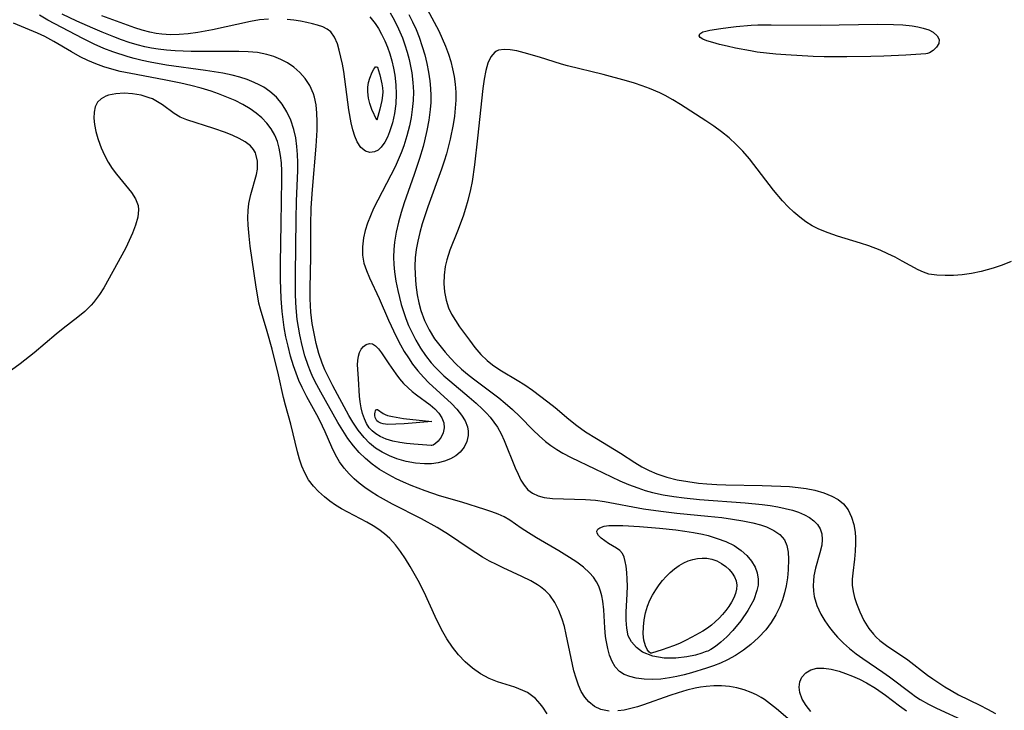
# Model space of a CAD drawing. Header units: inches. Extents: x 1073367 to 1082519, y 1569854 to 1574957.
# Tile 377 of 565: x 1080813 to 1080993, y 1571981 to 1572107. Entities that reach past the tile are written whole.
import ezdxf

# ---------------------------------------------------------------- set-up
doc = ezdxf.new("R2010")
doc.units = ezdxf.units.IN
doc.header["$MEASUREMENT"] = 0
doc.layers.add('CGG_CurvaNivelLidar_v1', color=7, linetype='Continuous', lineweight=30, true_color=0x008008)

msp = doc.modelspace()

# ---------------------------------------------------------------- linework, layer by layer
at = {"layer": 'CGG_CurvaNivelLidar_v1'}
for points in [[(1080887.6842, 1572108.6435, 74.5), (1080889.7743, 1572104.7204, 74.5), (1080890.4223, 1572103.3363, 74.5), (1080891.0104, 1572101.9083, 74.5), (1080891.5371, 1572100.4533, 74.5), (1080891.9573, 1572099.1227, 74.5), (1080892.3119, 1572097.7744, 74.5), (1080892.5915, 1572096.3729, 74.5), (1080892.7824, 1572094.9554, 74.5), (1080892.8804, 1572093.5263, 74.5), (1080892.8815, 1572092.0733, 74.5), (1080892.796, 1572090.6153, 74.5), (1080892.6368, 1572089.1552, 74.5), (1080892.3995, 1572087.6098, 74.5), (1080891.8596, 1572084.9489, 74.5), (1080891.1717, 1572082.2931, 74.5), (1080890.7712, 1572080.9702, 74.5), (1080890.2644, 1572079.4579, 74.5), (1080887.773, 1572072.631, 74.5), (1080886.7585, 1572069.5061, 74.5), (1080886.3216, 1572067.9358, 74.5), (1080885.9533, 1572066.3592, 74.5), (1080885.6848, 1572064.8546, 74.5), (1080885.5116, 1572063.3455, 74.5), (1080885.4436, 1572061.8125, 74.5), (1080885.4663, 1572060.2799, 74.5), (1080885.5934, 1572058.4218, 74.5), (1080885.839, 1572056.5814, 74.5), (1080886.137, 1572055.1269, 74.5), (1080886.5328, 1572053.7006, 74.5), (1080887.1956, 1572051.9202, 74.5), (1080888.0299, 1572050.2101, 74.5), (1080889.0231, 1572048.5855, 74.5), (1080889.952, 1572047.3192, 74.5), (1080890.9554, 1572046.1019, 74.5), (1080891.9106, 1572045.0311, 74.5), (1080892.9151, 1572044, 74.5), (1080893.9437, 1572043.0478, 74.5), (1080895.0156, 1572042.1347, 74.5), (1080896.1177, 1572041.2498, 74.5), (1080900.6916, 1572037.7834, 74.5), (1080901.8674, 1572036.8386, 74.5), (1080903.2203, 1572035.65, 74.5), (1080904.5179, 1572034.4132, 74.5), (1080906.9867, 1572031.895, 74.5), (1080908.0647, 1572030.8513, 74.5), (1080909.1956, 1572029.8672, 74.5), (1080910.2179, 1572029.0859, 74.5), (1080911.2857, 1572028.3637, 74.5), (1080912.3941, 1572027.6997, 74.5), (1080913.8977, 1572026.911, 74.5), (1080918.2082, 1572024.8856, 74.5), (1080922.748, 1572022.6998, 74.5), (1080924.363, 1572021.9993, 74.5), (1080926.0105, 1572021.3704, 74.5), (1080927.3585, 1572020.9332, 74.5), (1080928.7296, 1572020.5577, 74.5), (1080930.6403, 1572020.1383, 74.5), (1080932.5803, 1572019.8054, 74.5), (1080934.4682, 1572019.5464, 74.5), (1080937.2722, 1572019.2508, 74.5), (1080945.5642, 1572018.6403, 74.5), (1080948.7007, 1572018.3376, 74.5), (1080950.1403, 1572018.1486, 74.5), (1080951.5451, 1572017.9192, 74.5), (1080952.9036, 1572017.6406, 74.5), (1080954.198, 1572017.304, 74.5), (1080955.3252, 1572016.9364, 74.5), (1080956.3697, 1572016.5035, 74.5), (1080957.3104, 1572015.9904, 74.5), (1080958.099, 1572015.4026, 74.5), (1080958.7425, 1572014.7196, 74.5), (1080959.2318, 1572013.9072, 74.5), (1080959.5258, 1572013.0087, 74.5), (1080959.6203, 1572011.9995, 74.5), (1080959.5307, 1572010.9424, 74.5), (1080959.2152, 1572009.5395, 74.5), (1080958.4089, 1572006.7463, 74.5), (1080958.1156, 1572005.363, 74.5), (1080958.008, 1572004.472, 74.5), (1080957.9712, 1572003.5729, 74.5), (1080958.0204, 1572002.5705, 74.5), (1080958.1716, 1572001.5758, 74.5), (1080958.6607, 1571999.9415, 74.5), (1080959.398, 1571998.361, 74.5), (1080960.128, 1571997.1447, 74.5), (1080960.9551, 1571995.9633, 74.5), (1080961.6668, 1571995.0508, 74.5), (1080962.431, 1571994.1688, 74.5), (1080963.4852, 1571993.1035, 74.5), (1080964.6181, 1571992.0991, 74.5), (1080965.8148, 1571991.1512, 74.5), (1080967.0003, 1571990.2961, 74.5), (1080970.6694, 1571987.7934, 74.5), (1080971.8788, 1571986.9317, 74.5), (1080975.8206, 1571983.9543, 74.5), (1080976.6272, 1571983.3843, 74.5), (1080977.4515, 1571982.8415, 74.5), (1080978.9686, 1571981.9594, 74.5), (1080980.4449, 1571981.2099, 74.5), (1080985.6995, 1571978.8298, 74.5)], [(1080884.3495, 1572107.7001, 74), (1080885.0201, 1572106.3373, 74), (1080885.6364, 1572104.9449, 74), (1080886.1944, 1572103.5264, 74), (1080886.7639, 1572101.8506, 74), (1080887.2144, 1572100.3061, 74), (1080887.6017, 1572098.7487, 74), (1080887.9217, 1572097.1828, 74), (1080888.1654, 1572095.612, 74), (1080888.304, 1572094.2103, 74), (1080888.3458, 1572092.8932, 74), (1080888.3054, 1572091.6168, 74), (1080888.2002, 1572090.3381, 74), (1080887.9513, 1572088.4444, 74), (1080887.6086, 1572086.5524, 74), (1080887.1822, 1572084.6671, 74), (1080886.9165, 1572083.6468, 74), (1080886.2742, 1572081.4606, 74), (1080885.3034, 1572078.5097, 74), (1080883.4559, 1572073.3315, 74), (1080882.905, 1572071.5883, 74), (1080882.4291, 1572069.8318, 74), (1080882.0344, 1572068.0242, 74), (1080881.7432, 1572066.2094, 74), (1080881.6006, 1572064.8201, 74), (1080881.5432, 1572063.4308, 74), (1080881.5803, 1572062.0954, 74), (1080881.7003, 1572060.763, 74), (1080881.9585, 1572059.0485, 74), (1080882.3044, 1572057.3416, 74), (1080882.6059, 1572056.073, 74), (1080882.9453, 1572054.8125, 74), (1080883.3283, 1572053.5642, 74), (1080883.7833, 1572052.2722, 74), (1080884.2928, 1572051.0019, 74), (1080884.857, 1572049.7569, 74), (1080885.6158, 1572048.2889, 74), (1080886.4545, 1572046.8703, 74), (1080887.3736, 1572045.509, 74), (1080888.3959, 1572044.1983, 74), (1080889.1267, 1572043.3805, 74), (1080889.9082, 1572042.5888, 74), (1080890.7223, 1572041.8254, 74), (1080891.8043, 1572040.8739, 74), (1080895.3116, 1572037.9449, 74), (1080896.5695, 1572036.8492, 74), (1080897.7728, 1572035.7238, 74), (1080898.4625, 1572035.0226, 74), (1080899.114, 1572034.2971, 74), (1080899.8326, 1572033.3868, 74), (1080900.4772, 1572032.4317, 74), (1080901.1375, 1572031.2578, 74), (1080901.7124, 1572030.0445, 74), (1080903.7236, 1572025.0365, 74), (1080904.2304, 1572023.8896, 74), (1080904.7517, 1572022.8247, 74), (1080905.3307, 1572021.8667, 74), (1080906.0188, 1572021.0532, 74), (1080906.8759, 1572020.4046, 74), (1080907.8679, 1572019.9343, 74), (1080908.9628, 1572019.6316, 74), (1080910.509, 1572019.456, 74), (1080916.4812, 1572019.265, 74), (1080918.319, 1572019.126, 74), (1080919.9739, 1572018.9029, 74), (1080927.0695, 1572017.5907, 74), (1080930.2138, 1572017.1152, 74), (1080933.133, 1572016.7831, 74), (1080938.8097, 1572016.2434, 74), (1080941.3109, 1572015.9708, 74), (1080943.2616, 1572015.7075, 74), (1080945.1597, 1572015.3913, 74), (1080946.98, 1572015.0096, 74), (1080948.3728, 1572014.6377, 74), (1080949.479, 1572014.26, 74), (1080950.8065, 1572013.6452, 74), (1080951.9174, 1572012.881, 74), (1080952.7417, 1572011.9366, 74), (1080953.198, 1572010.8894, 74), (1080953.4269, 1572009.6949, 74), (1080953.5038, 1572008.3851, 74), (1080953.4415, 1572006.4362, 74), (1080953.2874, 1572004.9996, 74), (1080953.0468, 1572003.5365, 74), (1080952.7597, 1572002.2441, 74), (1080952.3893, 1572000.963, 74), (1080951.9173, 1571999.7085, 74), (1080951.1948, 1571998.2517, 74), (1080950.3234, 1571996.8584, 74), (1080949.3251, 1571995.5341, 74), (1080948.0413, 1571994.1144, 74), (1080946.6453, 1571992.8412, 74), (1080945.288, 1571991.7977, 74), (1080943.8516, 1571990.8571, 74), (1080942.3435, 1571990.0305, 74), (1080941.1022, 1571989.4638, 74), (1080939.8291, 1571988.9611, 74), (1080938.5347, 1571988.5059, 74), (1080935.8196, 1571987.6744, 74), (1080934.4592, 1571987.317, 74), (1080933.127, 1571987.0101, 74), (1080931.8072, 1571986.7571, 74), (1080930.2433, 1571986.5416, 74), (1080928.7213, 1571986.4507, 74), (1080927.1842, 1571986.5145, 74), (1080925.7364, 1571986.716, 74), (1080924.5917, 1571986.9842, 74), (1080923.561, 1571987.3746, 74), (1080922.6761, 1571987.9376, 74), (1080921.9391, 1571988.7433, 74), (1080921.3594, 1571989.7401, 74), (1080920.9045, 1571990.8804, 74), (1080920.5481, 1571992.1245, 74), (1080920.2482, 1571993.6192, 74), (1080920.1583, 1571994.2856, 74), (1080920.0184, 1571995.8974, 74), (1080919.8317, 1571999.1656, 74), (1080919.6632, 1572000.7602, 74), (1080919.4997, 1572001.6895, 74), (1080919.2677, 1572002.587, 74), (1080918.9425, 1572003.4612, 74), (1080918.5206, 1572004.2853, 74), (1080917.9432, 1572005.1249, 74), (1080917.262, 1572005.901, 74), (1080916.1586, 1572006.9057, 74), (1080914.9311, 1572007.833, 74), (1080913.6199, 1572008.7122, 74), (1080911.6455, 1572009.9348, 74), (1080907.6046, 1572012.2919, 74), (1080906.1549, 1572013.1691, 74), (1080904.7802, 1572014.068, 74), (1080902.7548, 1572015.4784, 74), (1080901.7161, 1572016.0962, 74), (1080900.5994, 1572016.6101, 74), (1080899.4168, 1572017.0484, 74), (1080898.1848, 1572017.457, 74), (1080893.978, 1572018.787, 74), (1080889.9236, 1572019.9605, 74), (1080887.3247, 1572020.8234, 74), (1080884.7335, 1572021.8279, 74), (1080883.358, 1572022.4235, 74), (1080882.0074, 1572023.0597, 74), (1080880.6898, 1572023.7425, 74), (1080878.9687, 1572024.7661, 74), (1080877.6624, 1572025.6981, 74), (1080876.4342, 1572026.7248, 74), (1080875.2882, 1572027.839, 74), (1080874.2336, 1572029.0388, 74), (1080873.2186, 1572030.4067, 74), (1080872.2891, 1572031.8453, 74), (1080871.4166, 1572033.3296, 74), (1080868.298, 1572038.8214, 74), (1080867.5553, 1572040.1755, 74), (1080866.8667, 1572041.5563, 74), (1080866.4067, 1572042.6066, 74), (1080865.9911, 1572043.678, 74), (1080865.3962, 1572045.4796, 74), (1080864.8974, 1572047.3191, 74), (1080864.4649, 1572049.2815, 74), (1080864.2137, 1572050.6791, 74), (1080864.0086, 1572052.0867, 74), (1080863.8543, 1572053.5032, 74), (1080863.7443, 1572055.1146, 74), (1080863.6891, 1572056.7342, 74), (1080863.6864, 1572060.2809, 74), (1080863.7982, 1572070.3663, 74), (1080863.8767, 1572073.6387, 74), (1080864.0937, 1572079.2328, 74), (1080864.1063, 1572080.7075, 74), (1080864.0681, 1572082.1672, 74), (1080863.9587, 1572083.6067, 74), (1080863.7316, 1572085.1712, 74), (1080863.3881, 1572086.6923, 74), (1080862.8218, 1572088.4174, 74), (1080862.1163, 1572089.9348, 74), (1080861.2425, 1572091.3386, 74), (1080860.2018, 1572092.6036, 74), (1080859.0293, 1572093.6658, 74), (1080857.9394, 1572094.4105, 74), (1080857.0765, 1572094.8835, 74), (1080856.1722, 1572095.3038, 74), (1080854.8744, 1572095.814, 74), (1080853.5256, 1572096.2536, 74), (1080852.1354, 1572096.6253, 74), (1080850.4238, 1572096.9872, 74), (1080847.3162, 1572097.487, 74), (1080840.1713, 1572098.4753, 74), (1080837.215, 1572098.9839, 74), (1080835.759, 1572099.2941, 74), (1080834.3181, 1572099.6494, 74), (1080833.1963, 1572099.9638, 74), (1080830.4068, 1572100.8738, 74), (1080828.7581, 1572101.5032, 74), (1080827.0101, 1572102.2689, 74), (1080824.9524, 1572103.3044, 74), (1080818.5701, 1572106.6738, 74), (1080817.0483, 1572107.5448, 74)], [(1080880.9238, 1572107.9658, 73.5), (1080881.6589, 1572106.6913, 73.5), (1080882.4561, 1572105.098, 73.5), (1080883.1524, 1572103.4507, 73.5), (1080883.6167, 1572102.1493, 73.5), (1080884.0218, 1572100.8261, 73.5), (1080884.3711, 1572099.4865, 73.5), (1080884.64, 1572098.26, 73.5), (1080884.8597, 1572097.0258, 73.5), (1080885.0723, 1572095.3111, 73.5), (1080885.1605, 1572093.5896, 73.5), (1080885.1151, 1572091.9862, 73.5), (1080884.9618, 1572090.3837, 73.5), (1080884.7369, 1572088.8926, 73.5), (1080884.4404, 1572087.409, 73.5), (1080883.9715, 1572085.56, 73.5), (1080883.3991, 1572083.7359, 73.5), (1080882.9265, 1572082.451, 73.5), (1080882.4062, 1572081.1837, 73.5), (1080881.8429, 1572079.9351, 73.5), (1080881.0766, 1572078.3809, 73.5), (1080878.6755, 1572073.8407, 73.5), (1080877.9219, 1572072.3064, 73.5), (1080877.3379, 1572070.9725, 73.5), (1080876.8255, 1572069.6314, 73.5), (1080876.3995, 1572068.2875, 73.5), (1080876.08, 1572066.9452, 73.5), (1080875.8725, 1572065.3571, 73.5), (1080875.8976, 1572063.7905, 73.5), (1080876.1586, 1572062.3762, 73.5), (1080876.6087, 1572060.9877, 73.5), (1080877.1708, 1572059.6652, 73.5), (1080878.9114, 1572055.8878, 73.5), (1080880.6477, 1572051.9342, 73.5), (1080882.0136, 1572049.0115, 73.5), (1080882.8212, 1572047.448, 73.5), (1080883.5065, 1572046.2418, 73.5), (1080884.2393, 1572045.0672, 73.5), (1080885.024, 1572043.9317, 73.5), (1080885.9774, 1572042.7065, 73.5), (1080887.0008, 1572041.5493, 73.5), (1080887.9827, 1572040.5629, 73.5), (1080892.0819, 1572036.7689, 73.5), (1080893.0795, 1572035.7269, 73.5), (1080893.9406, 1572034.6727, 73.5), (1080894.6139, 1572033.6011, 73.5), (1080895.0368, 1572032.5076, 73.5), (1080895.1527, 1572031.7265, 73.5), (1080895.1316, 1572030.9436, 73.5), (1080894.8909, 1572029.8298, 73.5), (1080894.4147, 1572028.7877, 73.5), (1080893.7001, 1572027.8749, 73.5), (1080892.8756, 1572027.2207, 73.5), (1080891.8999, 1572026.6939, 73.5), (1080890.8109, 1572026.2786, 73.5), (1080889.6751, 1572025.9772, 73.5), (1080888.4799, 1572025.7932, 73.5), (1080887.2044, 1572025.7467, 73.5), (1080885.5231, 1572025.8844, 73.5), (1080883.8296, 1572026.2083, 73.5), (1080882.1551, 1572026.6916, 73.5), (1080880.7838, 1572027.2168, 73.5), (1080879.4732, 1572027.8695, 73.5), (1080878.2828, 1572028.6435, 73.5), (1080877.1788, 1572029.5461, 73.5), (1080876.1685, 1572030.5644, 73.5), (1080875.0883, 1572031.9187, 73.5), (1080874.1219, 1572033.3837, 73.5), (1080873.4081, 1572034.6112, 73.5), (1080870.4895, 1572039.9948, 73.5), (1080869.7422, 1572041.44, 73.5), (1080869.0514, 1572042.9103, 73.5), (1080868.5479, 1572044.1473, 73.5), (1080867.954, 1572045.8999, 73.5), (1080867.4623, 1572047.6901, 73.5), (1080867.0612, 1572049.5083, 73.5), (1080866.7469, 1572051.3472, 73.5), (1080866.502, 1572053.4394, 73.5), (1080866.4198, 1572054.6295, 73.5), (1080866.3733, 1572055.824, 73.5), (1080866.3561, 1572057.7868, 73.5), (1080866.4617, 1572063.4872, 73.5), (1080866.4944, 1572069.2612, 73.5), (1080866.5608, 1572072.4337, 73.5), (1080866.7636, 1572075.8061, 73.5), (1080867.4685, 1572083.6981, 73.5), (1080867.6141, 1572086.608, 73.5), (1080867.639, 1572088.1782, 73.5), (1080867.593, 1572089.7137, 73.5), (1080867.4439, 1572091.2023, 73.5), (1080867.1528, 1572092.6279, 73.5), (1080866.9757, 1572093.2075, 73.5), (1080866.2832, 1572094.7506, 73.5), (1080865.4697, 1572095.9888, 73.5), (1080864.4914, 1572097.1101, 73.5), (1080863.3639, 1572098.0962, 73.5), (1080862.2014, 1572098.871, 73.5), (1080861.014, 1572099.4932, 73.5), (1080859.7575, 1572100.0076, 73.5), (1080858.4421, 1572100.4063, 73.5), (1080856.7773, 1572100.7252, 73.5), (1080855.0844, 1572100.8845, 73.5), (1080853.3537, 1572100.942, 73.5), (1080844.6623, 1572100.9547, 73.5), (1080841.7378, 1572101.0352, 73.5), (1080840.2058, 1572101.1517, 73.5), (1080838.6845, 1572101.3347, 73.5), (1080837.4729, 1572101.5353, 73.5), (1080836.272, 1572101.7851, 73.5), (1080834.8297, 1572102.154, 73.5), (1080833.4033, 1572102.5838, 73.5), (1080831.991, 1572103.0629, 73.5), (1080830.5916, 1572103.5824, 73.5), (1080828.4572, 1572104.4378, 73.5), (1080826.7428, 1572105.1653, 73.5), (1080823.8398, 1572106.4799, 73.5), (1080821.1873, 1572107.7442, 73.5)], [(1080858.7718, 1572106.8593, 73), (1080857.1355, 1572106.6792, 73), (1080855.4829, 1572106.3901, 73), (1080848.5539, 1572104.865, 73), (1080845.8813, 1572104.3723, 73), (1080844.1117, 1572104.1359, 73), (1080842.5041, 1572104.0105, 73), (1080840.9054, 1572103.987, 73), (1080839.3217, 1572104.084, 73), (1080838.285, 1572104.2253, 73), (1080837.1739, 1572104.4492, 73), (1080835.7766, 1572104.8247, 73), (1080834.392, 1572105.2728, 73), (1080828.3995, 1572107.4506, 73)], [(1080877.2405, 1572107.2736, 73), (1080878.1727, 1572106.0398, 73), (1080878.7884, 1572105.1017, 73), (1080879.3526, 1572104.1174, 73), (1080879.958, 1572102.8755, 73), (1080880.4372, 1572101.6971, 73), (1080880.8518, 1572100.483, 73), (1080881.2137, 1572099.2102, 73), (1080881.514, 1572097.9164, 73), (1080881.752, 1572096.6086, 73), (1080881.964, 1572094.8702, 73), (1080882.0394, 1572093.135, 73), (1080881.9542, 1572091.3723, 73), (1080881.722, 1572089.6543, 73), (1080881.34, 1572087.9194, 73), (1080880.8348, 1572086.3091, 73), (1080880.417, 1572085.2959, 73), (1080879.9419, 1572084.3929, 73), (1080879.3172, 1572083.5236, 73), (1080878.7297, 1572082.97, 73), (1080878.0976, 1572082.6168, 73), (1080877.2485, 1572082.4999, 73), (1080876.4199, 1572082.7579, 73), (1080875.6118, 1572083.4512, 73), (1080874.9288, 1572084.4909, 73), (1080874.4771, 1572085.5166, 73), (1080874.1028, 1572086.6728, 73), (1080873.7971, 1572087.9279, 73), (1080873.3858, 1572090.2857, 73), (1080872.4689, 1572097.2636, 73), (1080872.2313, 1572098.6057, 73), (1080871.6687, 1572101.1636, 73), (1080871.328, 1572102.332, 73), (1080870.8193, 1572103.5474, 73), (1080870.1245, 1572104.5056, 73), (1080869.4439, 1572105.0199, 73), (1080868.6347, 1572105.4054, 73), (1080867.718, 1572105.7159, 73), (1080866.7548, 1572105.9823, 73), (1080865.7247, 1572106.2234, 73), (1080864.5756, 1572106.447, 73), (1080863.3808, 1572106.6337, 73), (1080862.1524, 1572106.7777, 73)], [(1080920.7989, 1571980.6998, 74.5), (1080919.3127, 1571980.9794, 74.5), (1080918.1374, 1571981.5382, 74.5), (1080917.1098, 1571982.3673, 74.5), (1080916.3696, 1571983.2533, 74.5), (1080915.7443, 1571984.2792, 74.5), (1080915.2162, 1571985.4436, 74.5), (1080914.7778, 1571986.6988, 74.5), (1080914.4065, 1571988.0204, 74.5), (1080913.8787, 1571990.339, 74.5), (1080912.9998, 1571994.6696, 74.5), (1080912.6587, 1571996.0984, 74.5), (1080912.2514, 1571997.4805, 74.5), (1080911.6439, 1571999.0535, 74.5), (1080910.908, 1572000.5061, 74.5), (1080909.9949, 1572001.8009, 74.5), (1080909.1962, 1572002.6133, 74.5), (1080908.294, 1572003.3377, 74.5), (1080907.7373, 1572003.7217, 74.5), (1080906.5459, 1572004.4341, 74.5), (1080904.9302, 1572005.2525, 74.5), (1080901.5233, 1572006.8068, 74.5), (1080900.2715, 1572007.4089, 74.5), (1080899.031, 1572008.0515, 74.5), (1080897.7637, 1572008.7673, 74.5), (1080896.518, 1572009.528, 74.5), (1080895.2941, 1572010.327, 74.5), (1080891.549, 1572012.9086, 74.5), (1080889.4787, 1572014.1959, 74.5), (1080886.638, 1572015.7433, 74.5), (1080881.3568, 1572018.4487, 74.5), (1080878.6372, 1572019.9397, 74.5), (1080877.4438, 1572020.6685, 74.5), (1080876.2994, 1572021.4469, 74.5), (1080875.2945, 1572022.2248, 74.5), (1080874.3469, 1572023.0562, 74.5), (1080873.4604, 1572023.938, 74.5), (1080872.5378, 1572024.9986, 74.5), (1080871.7191, 1572026.1288, 74.5), (1080870.9632, 1572027.4302, 74.5), (1080870.3009, 1572028.7953, 74.5), (1080869.0683, 1572031.6201, 74.5), (1080868.1013, 1572033.6806, 74.5), (1080867.5864, 1572034.675, 74.5), (1080865.7654, 1572037.9824, 74.5), (1080864.9009, 1572039.6718, 74.5), (1080864.3221, 1572040.9632, 74.5), (1080863.7988, 1572042.285, 74.5), (1080863.3272, 1572043.6325, 74.5), (1080862.79, 1572045.4068, 74.5), (1080862.3243, 1572047.2094, 74.5), (1080861.948, 1572048.9126, 74.5), (1080861.6292, 1572050.6313, 74.5), (1080861.4106, 1572052.079, 74.5), (1080861.2408, 1572053.5355, 74.5), (1080861.0726, 1572055.8967, 74.5), (1080860.9795, 1572059.37, 74.5), (1080860.981, 1572062.3416, 74.5), (1080861.0524, 1572069.5944, 74.5), (1080861.2019, 1572077.6211, 74.5), (1080861.1826, 1572079.1318, 74.5), (1080861.1069, 1572080.6154, 74.5), (1080860.9626, 1572081.9794, 74.5), (1080860.7214, 1572083.302, 74.5), (1080860.3794, 1572084.5081, 74.5), (1080859.9161, 1572085.655, 74.5), (1080859.2711, 1572086.815, 74.5), (1080858.4864, 1572087.8843, 74.5), (1080857.5711, 1572088.8534, 74.5), (1080856.5515, 1572089.7024, 74.5), (1080855.4364, 1572090.4678, 74.5), (1080854.0904, 1572091.2575, 74.5), (1080852.6725, 1572091.9796, 74.5), (1080851.1976, 1572092.6387, 74.5), (1080849.6757, 1572093.2346, 74.5), (1080848.3073, 1572093.7037, 74.5), (1080846.492, 1572094.2521, 74.5), (1080844.6487, 1572094.7443, 74.5), (1080842.7859, 1572095.1873, 74.5), (1080839.7668, 1572095.8016, 74.5), (1080833.6747, 1572096.9005, 74.5), (1080831.7756, 1572097.3036, 74.5), (1080830.2608, 1572097.6952, 74.5), (1080828.7722, 1572098.151, 74.5), (1080827.3015, 1572098.6781, 74.5), (1080825.868, 1572099.2755, 74.5), (1080824.4792, 1572099.9488, 74.5), (1080822.8612, 1572100.8621, 74.5), (1080819.6843, 1572102.7716, 74.5), (1080818.0011, 1572103.661, 74.5), (1080816.6936, 1572104.2724, 74.5), (1080812.3097, 1572106.0844, 74.5)], [(1080994.0509, 1572062.6742, 75), (1080992.4288, 1572062.0093, 75), (1080990.7857, 1572061.438, 75), (1080989.6705, 1572061.1076, 75), (1080988.5552, 1572060.8222, 75), (1080986.8111, 1572060.4666, 75), (1080985.0973, 1572060.234, 75), (1080983.5306, 1572060.1319, 75), (1080982.0279, 1572060.1031, 75), (1080980.4914, 1572060.1352, 75), (1080979.036, 1572060.3524, 75), (1080978.0492, 1572060.6872, 75), (1080977.0728, 1572061.1469, 75), (1080974.2053, 1572062.7451, 75), (1080972.9144, 1572063.4238, 75), (1080971.5714, 1572064.0764, 75), (1080970.1858, 1572064.6949, 75), (1080968.1055, 1572065.5125, 75), (1080966.5705, 1572066.0236, 75), (1080962.4254, 1572067.282, 75), (1080960.7028, 1572067.8646, 75), (1080959.0336, 1572068.5503, 75), (1080957.8117, 1572069.1778, 75), (1080956.6414, 1572069.8979, 75), (1080955.5278, 1572070.7083, 75), (1080954.4393, 1572071.6379, 75), (1080953.4038, 1572072.6427, 75), (1080952.4077, 1572073.7036, 75), (1080950.7509, 1572075.6392, 75), (1080946.3753, 1572081.3483, 75), (1080945.184, 1572082.7414, 75), (1080943.9536, 1572083.9944, 75), (1080942.6449, 1572085.1718, 75), (1080941.2733, 1572086.2844, 75), (1080939.8712, 1572087.3252, 75), (1080938.431, 1572088.3193, 75), (1080933.8246, 1572091.2612, 75), (1080932.4315, 1572092.1075, 75), (1080931.009, 1572092.9006, 75), (1080930.0214, 1572093.3928, 75), (1080928.1887, 1572094.1858, 75), (1080926.8441, 1572094.6859, 75), (1080925.4238, 1572095.1592, 75), (1080923.9865, 1572095.5957, 75), (1080919.7519, 1572096.7339, 75), (1080913.2554, 1572098.3115, 75), (1080912.1581, 1572098.6026, 75), (1080910.7889, 1572099.023, 75), (1080908.1233, 1572099.9096, 75), (1080905.3336, 1572100.7093, 75), (1080904.0187, 1572101.0316, 75), (1080902.7896, 1572101.2579, 75), (1080901.6688, 1572101.3303, 75), (1080900.6858, 1572101.1803, 75), (1080900.2737, 1572101.0066, 75), (1080899.9744, 1572100.8113, 75), (1080899.2591, 1572099.9769, 75), (1080898.7297, 1572098.8267, 75), (1080898.3355, 1572097.4433, 75), (1080898.0366, 1572095.8904, 75), (1080897.8019, 1572094.2167, 75), (1080896.8648, 1572085.1078, 75), (1080896.2876, 1572080.2921, 75), (1080895.8373, 1572077.2599, 75), (1080895.5497, 1572075.7639, 75), (1080895.0622, 1572073.7513, 75), (1080894.6548, 1572072.3403, 75), (1080894.208, 1572070.9495, 75), (1080893.2166, 1572068.206, 75), (1080891.8172, 1572064.7219, 75), (1080891.2485, 1572062.9849, 75), (1080890.9656, 1572061.7286, 75), (1080890.7709, 1572060.1807, 75), (1080890.7318, 1572058.6353, 75), (1080890.8443, 1572057.1109, 75), (1080891.1143, 1572055.6279, 75), (1080891.5548, 1572054.2273, 75), (1080892.1198, 1572053.0315, 75), (1080892.8088, 1572051.8828, 75), (1080893.5768, 1572050.7591, 75), (1080895.3558, 1572048.3037, 75), (1080896.3619, 1572046.9844, 75), (1080897.4384, 1572045.7227, 75), (1080898.5816, 1572044.5983, 75), (1080898.9322, 1572044.2975, 75), (1080899.8217, 1572043.6105, 75), (1080901.1858, 1572042.707, 75), (1080904.0449, 1572041.0307, 75), (1080905.4681, 1572040.1561, 75), (1080906.881, 1572039.1827, 75), (1080909.6296, 1572037.1023, 75), (1080910.9679, 1572036.0191, 75), (1080913.4455, 1572033.9022, 75), (1080914.9437, 1572032.7294, 75), (1080916.5066, 1572031.6263, 75), (1080918.4931, 1572030.3646, 75), (1080922.8856, 1572027.6933, 75), (1080925.4723, 1572026.0342, 75), (1080926.7777, 1572025.2481, 75), (1080928.119, 1572024.5378, 75), (1080929.5113, 1572023.9392, 75), (1080931.3244, 1572023.3436, 75), (1080933.1993, 1572022.8837, 75), (1080935.1203, 1572022.5329, 75), (1080937.0758, 1572022.2744, 75), (1080938.6231, 1572022.1301, 75), (1080940.4016, 1572022.02, 75), (1080942.0835, 1572021.96, 75), (1080948.6848, 1572021.8503, 75), (1080952.1048, 1572021.7199, 75), (1080953.68, 1572021.6198, 75), (1080955.2243, 1572021.4751, 75), (1080956.726, 1572021.2672, 75), (1080958.2898, 1572020.9473, 75), (1080959.8976, 1572020.4739, 75), (1080961.3693, 1572019.8856, 75), (1080962.5331, 1572019.2627, 75), (1080963.5108, 1572018.4884, 75), (1080964.3453, 1572017.3751, 75), (1080964.9557, 1572016.0566, 75), (1080965.3616, 1572014.7406, 75), (1080965.6133, 1572013.3415, 75), (1080965.6866, 1572012.2996, 75), (1080965.6898, 1572011.235, 75), (1080965.6248, 1572009.8237, 75), (1080965.5046, 1572008.4114, 75), (1080965.2053, 1572005.8674, 75), (1080965.1056, 1572004.7383, 75), (1080965.1067, 1572003.6261, 75), (1080965.2525, 1572002.5244, 75), (1080965.5206, 1572001.4266, 75), (1080965.875, 1572000.327, 75), (1080966.4791, 1571998.7648, 75), (1080967.2094, 1571997.2332, 75), (1080968.0953, 1571995.7804, 75), (1080968.9347, 1571994.7174, 75), (1080969.471, 1571994.158, 75), (1080970.116, 1571993.5706, 75), (1080971.3142, 1571992.6377, 75), (1080975.1916, 1571990.0193, 75), (1080978.8201, 1571987.2779, 75), (1080979.7984, 1571986.5823, 75), (1080981.9368, 1571985.149, 75), (1080983.1048, 1571984.4291, 75), (1080984.4686, 1571983.6774, 75), (1080988.3086, 1571981.7741, 75), (1080989.7559, 1571981.0288, 75), (1080991.1658, 1571980.2535, 75)], [(1080909.5488, 1571980.1892, 75), (1080908.7326, 1571981.3839, 75), (1080908.2438, 1571982.0221, 75), (1080907.39, 1571982.9666, 75), (1080906.6924, 1571983.5629, 75), (1080905.9146, 1571984.0618, 75), (1080905.0716, 1571984.4766, 75), (1080903.6124, 1571985.0308, 75), (1080900.5055, 1571986.0318, 75), (1080898.9531, 1571986.6497, 75), (1080897.4098, 1571987.4825, 75), (1080895.9448, 1571988.5052, 75), (1080894.5746, 1571989.6976, 75), (1080893.3738, 1571990.9784, 75), (1080892.2709, 1571992.377, 75), (1080891.2636, 1571993.8728, 75), (1080890.5114, 1571995.16, 75), (1080889.8009, 1571996.5319, 75), (1080889.1357, 1571997.9374, 75), (1080887.1324, 1572002.365, 75), (1080886.0396, 1572004.5082, 75), (1080884.5656, 1572007.0683, 75), (1080883.6998, 1572008.444, 75), (1080882.8168, 1572009.7616, 75), (1080881.8807, 1572011.0104, 75), (1080880.8522, 1572012.1586, 75), (1080879.8978, 1572013.0214, 75), (1080878.8673, 1572013.8037, 75), (1080877.8568, 1572014.4697, 75), (1080876.6965, 1572015.1502, 75), (1080873.21, 1572016.9603, 75), (1080872.086, 1572017.5794, 75), (1080870.9908, 1572018.259, 75), (1080869.9398, 1572018.9934, 75), (1080868.9382, 1572019.7768, 75), (1080867.8948, 1572020.7041, 75), (1080866.9499, 1572021.7087, 75), (1080866.0813, 1572022.8837, 75), (1080865.364, 1572024.1582, 75), (1080864.848, 1572025.376, 75), (1080864.4253, 1572026.6469, 75), (1080864.064, 1572027.9554, 75), (1080862.8491, 1572033.0138, 75), (1080861.8552, 1572036.4933, 75), (1080861.5194, 1572037.8449, 75), (1080860.5721, 1572042.0207, 75), (1080859.416, 1572046.6493, 75), (1080858.5172, 1572049.8988, 75), (1080857.308, 1572053.9382, 75), (1080857.0324, 1572055.0597, 75), (1080856.7954, 1572056.1959, 75), (1080856.4945, 1572057.9895, 75), (1080855.4471, 1572065.4527, 75), (1080855.2266, 1572067.2648, 75), (1080855.0593, 1572069.2729, 75), (1080855.0176, 1572070.6242, 75), (1080855.0554, 1572071.9488, 75), (1080855.1934, 1572073.2386, 75), (1080855.5341, 1572074.8542, 75), (1080856.5657, 1572078.4911, 75), (1080856.7496, 1572079.4992, 75), (1080856.7803, 1572080.9157, 75), (1080856.4835, 1572082.2258, 75), (1080856.3766, 1572082.4759, 75), (1080856.0368, 1572083.0606, 75), (1080855.4608, 1572083.7227, 75), (1080854.5369, 1572084.4501, 75), (1080853.4485, 1572085.0795, 75), (1080852.2415, 1572085.6384, 75), (1080850.955, 1572086.1499, 75), (1080848.7902, 1572086.9112, 75), (1080843.8826, 1572088.4615, 75), (1080842.7019, 1572088.9645, 75), (1080841.5897, 1572089.6402, 75), (1080839.4517, 1572091.2124, 75), (1080838.5667, 1572091.7831, 75), (1080837.6247, 1572092.2803, 75), (1080837.0576, 1572092.5204, 75), (1080835.5579, 1572092.9775, 75), (1080834.0055, 1572093.2428, 75), (1080832.4564, 1572093.3322, 75), (1080830.9695, 1572093.2457, 75), (1080829.6108, 1572092.9671, 75), (1080829.112, 1572092.7912, 75), (1080828.2635, 1572092.326, 75), (1080827.6107, 1572091.6824, 75), (1080827.1931, 1572090.8533, 75), (1080826.9871, 1572089.8718, 75), (1080826.9603, 1572088.7767, 75), (1080827.0814, 1572087.5998, 75), (1080827.3244, 1572086.3678, 75), (1080827.6701, 1572085.1037, 75), (1080828.0317, 1572084.0293, 75), (1080828.2948, 1572083.3458, 75), (1080828.8849, 1572082.0206, 75), (1080829.574, 1572080.7387, 75), (1080830.2843, 1572079.6307, 75), (1080831.0525, 1572078.577, 75), (1080833.8072, 1572075.2056, 75), (1080834.5586, 1572074.0499, 75), (1080835.0149, 1572072.859, 75), (1080835.1043, 1572072.0805, 75), (1080834.9614, 1572070.7208, 75), (1080834.553, 1572069.2959, 75), (1080833.9775, 1572067.8105, 75), (1080833.4031, 1572066.4835, 75), (1080832.7709, 1572065.1347, 75), (1080832.0804, 1572063.7857, 75), (1080828.7781, 1572057.8505, 75), (1080828.001, 1572056.623, 75), (1080826.9228, 1572055.1886, 75), (1080826.4639, 1572054.6699, 75), (1080825.3004, 1572053.5405, 75), (1080824.0408, 1572052.4889, 75), (1080821.3911, 1572050.4445, 75), (1080820.0963, 1572049.4049, 75), (1080816.0713, 1572046.0214, 75), (1080813.5447, 1572043.9827, 75), (1080811.9546, 1572042.8249, 75)], [(1080957.5197, 1571980.6472, 74), (1080956.6786, 1571981.721, 74), (1080955.9873, 1571982.9006, 74), (1080955.5645, 1571984.0893, 74), (1080955.4542, 1571985.0877, 74), (1080955.5754, 1571986.0296, 74), (1080955.9258, 1571986.8703, 74), (1080956.6169, 1571987.6664, 74), (1080957.5529, 1571988.2349, 74), (1080958.672, 1571988.5393, 74), (1080959.9194, 1571988.5528, 74), (1080961.2662, 1571988.3356, 74), (1080962.6866, 1571987.9559, 74), (1080963.8794, 1571987.5619, 74), (1080965.1417, 1571987.074, 74), (1080966.407, 1571986.5101, 74), (1080967.6604, 1571985.8715, 74), (1080969.339, 1571984.8705, 74), (1080971.1372, 1571983.6071, 74), (1080973.6925, 1571981.683, 74), (1080975.0044, 1571980.7624, 74)], [(1080954.6596, 1571978.2605, 74.5), (1080951.3168, 1571981.0902, 74.5), (1080950.2195, 1571981.9783, 74.5), (1080949.1101, 1571982.7952, 74.5), (1080948.4903, 1571983.201, 74.5), (1080947.6494, 1571983.6725, 74.5), (1080946.704, 1571984.0999, 74.5), (1080945.4217, 1571984.5622, 74.5), (1080944.0884, 1571984.9253, 74.5), (1080942.7143, 1571985.1812, 74.5), (1080941.3082, 1571985.316, 74.5), (1080939.8916, 1571985.3175, 74.5), (1080938.4601, 1571985.1974, 74.5), (1080937.4696, 1571985.0508, 74.5), (1080936.4778, 1571984.8594, 74.5), (1080934.9372, 1571984.4877, 74.5), (1080933.4032, 1571984.0443, 74.5), (1080931.8821, 1571983.5463, 74.5), (1080927.0754, 1571981.8128, 74.5), (1080925.9534, 1571981.4657, 74.5), (1080924.7477, 1571981.1429, 74.5), (1080923.562, 1571980.8914, 74.5), (1080922.4043, 1571980.7298, 74.5)]]:
    msp.add_polyline3d(points, dxfattribs=at)
for points in [[(1080978.5, 1572100.4983, 74.5), (1080974.8402, 1572100.2573, 74.5), (1080970.846, 1572100.0722, 74.5), (1080968.4742, 1572100.0029, 74.5), (1080964.0782, 1572099.9473, 74.5), (1080959.9676, 1572099.9855, 74.5), (1080957.99, 1572100.0484, 74.5), (1080952.9967, 1572100.3089, 74.5), (1080951.2018, 1572100.4381, 74.5), (1080949.4675, 1572100.612, 74.5), (1080947.7593, 1572100.8384, 74.5), (1080946.5585, 1572101.0326, 74.5), (1080943.8129, 1572101.5549, 74.5), (1080942.3186, 1572101.8785, 74.5), (1080940.926, 1572102.2139, 74.5), (1080939.672, 1572102.559, 74.5), (1080938.6076, 1572102.9099, 74.5), (1080937.8951, 1572103.2063, 74.5), (1080937.4022, 1572103.5042, 74.5), (1080937.1852, 1572103.8078, 74.5), (1080937.3458, 1572104.1753, 74.5), (1080937.9019, 1572104.4979, 74.5), (1080938.4547, 1572104.6654, 74.5), (1080939.1272, 1572104.8086, 74.5), (1080941.1496, 1572105.1452, 74.5), (1080942.4983, 1572105.3332, 74.5), (1080943.9388, 1572105.5028, 74.5), (1080946.6688, 1572105.7195, 74.5), (1080947.9137, 1572105.7722, 74.5), (1080950.3365, 1572105.8118, 74.5), (1080959.2327, 1572105.7507, 74.5), (1080969.666, 1572105.8901, 74.5), (1080972.6328, 1572105.8626, 74.5), (1080974.3165, 1572105.7912, 74.5), (1080975.9791, 1572105.6152, 74.5), (1080977.0325, 1572105.4353, 74.5), (1080978.0119, 1572105.2018, 74.5), (1080979.0158, 1572104.86, 74.5), (1080979.8437, 1572104.4347, 74.5), (1080980.5668, 1572103.8037, 74.5), (1080980.9227, 1572103.1055, 74.5), (1080980.8867, 1572102.4022, 74.5), (1080980.4628, 1572101.7167, 74.5), (1080979.8156, 1572101.1393, 74.5), (1080979.1406, 1572100.7201, 74.5), (1080978.7707, 1572100.5564, 74.5)], [(1080878.5, 1572088.4078, 72.5), (1080877.6113, 1572090.3873, 72.5), (1080877.21, 1572091.4676, 72.5), (1080876.9619, 1572092.4249, 72.5), (1080876.8529, 1572093.6051, 72.5), (1080876.877, 1572094.4512, 72.5), (1080876.9224, 1572094.8704, 72.5), (1080876.994, 1572095.2838, 72.5), (1080877.2141, 1572096.0723, 72.5), (1080877.6514, 1572097.1553, 72.5), (1080877.9645, 1572097.7441, 72.5), (1080878.1185, 1572097.965, 72.5), (1080878.2669, 1572098.1123, 72.5), (1080878.4066, 1572098.1602, 72.5), (1080878.5355, 1572098.0875, 72.5), (1080878.6547, 1572097.915, 72.5), (1080878.7667, 1572097.6688, 72.5), (1080879.0724, 1572096.6643, 72.5), (1080879.4187, 1572095.0644, 72.5), (1080879.535, 1572094.3018, 72.5), (1080879.5872, 1572093.6041, 72.5), (1080879.5579, 1572092.8871, 72.5), (1080879.4295, 1572092.031, 72.5), (1080879.0505, 1572090.4076, 72.5)], [(1080888.5, 1572029.1079, 73), (1080888.3786, 1572029.1364, 73), (1080885.2419, 1572029.3312, 73), (1080883.9228, 1572029.466, 73), (1080882.676, 1572029.6534, 73), (1080881.4265, 1572029.9189, 73), (1080880.2264, 1572030.2759, 73), (1080879.1283, 1572030.738, 73), (1080878.3196, 1572031.2147, 73), (1080877.6425, 1572031.7588, 73), (1080877.1175, 1572032.3525, 73), (1080876.6337, 1572033.126, 73), (1080876.2388, 1572033.9658, 73), (1080875.8933, 1572034.9611, 73), (1080875.6352, 1572035.999, 73), (1080875.4569, 1572037.0636, 73), (1080875.3519, 1572038.1234, 73), (1080875.1724, 1572041.274, 73), (1080875.02, 1572043.0119, 73), (1080874.9866, 1572043.8427, 73), (1080875.0233, 1572044.6364, 73), (1080875.137, 1572045.3828, 73), (1080875.3319, 1572046.0612, 73), (1080875.6168, 1572046.6462, 73), (1080876.0546, 1572047.1677, 73), (1080876.5763, 1572047.5209, 73), (1080877.1381, 1572047.686, 73), (1080877.6997, 1572047.63, 73), (1080878.2774, 1572047.2887, 73), (1080878.8276, 1572046.7149, 73), (1080879.3695, 1572045.9782, 73), (1080880.6752, 1572043.978, 73), (1080881.9477, 1572042.1756, 73), (1080882.645, 1572041.2896, 73), (1080883.3868, 1572040.435, 73), (1080884.1803, 1572039.6297, 73), (1080884.9485, 1572038.9547, 73), (1080885.7517, 1572038.3226, 73), (1080888.2163, 1572036.548, 73), (1080889.0523, 1572035.8207, 73), (1080889.7839, 1572034.999, 73), (1080890.3395, 1572034.1299, 73), (1080890.6842, 1572033.224, 73), (1080890.7735, 1572032.3119, 73), (1080890.5906, 1572031.4146, 73), (1080890.2017, 1572030.6038, 73), (1080889.6961, 1572029.9336, 73), (1080889.1834, 1572029.4575, 73), (1080888.7533, 1572029.1752, 73)], [(1080888.5, 1572033.4878, 72.5), (1080883.4935, 1572033.0689, 72.5), (1080881.9791, 1572032.9723, 72.5), (1080880.5209, 1572032.9591, 72.5), (1080879.6246, 1572033.0581, 72.5), (1080879.2214, 1572033.1655, 72.5), (1080878.7368, 1572033.4108, 72.5), (1080878.4977, 1572033.6317, 72.5), (1080878.3513, 1572033.8403, 72.5), (1080878.1932, 1572034.232, 72.5), (1080878.1406, 1572034.5529, 72.5), (1080878.1378, 1572034.8686, 72.5), (1080878.1747, 1572035.1614, 72.5), (1080878.2445, 1572035.4118, 72.5), (1080878.3435, 1572035.5976, 72.5), (1080878.4709, 1572035.6918, 72.5), (1080878.6418, 1572035.6688, 72.5), (1080879.6669, 1572034.9422, 72.5), (1080880.0411, 1572034.7619, 72.5), (1080880.4577, 1572034.6123, 72.5), (1080881.3747, 1572034.3799, 72.5), (1080883.3665, 1572034.0639, 72.5)], [(1080938.5, 1571991.589, 73.5), (1080938.308, 1571991.4709, 73.5), (1080937.7152, 1571991.2529, 73.5), (1080936.5399, 1571990.9126, 73.5), (1080934.9932, 1571990.577, 73.5), (1080932.9799, 1571990.3205, 73.5), (1080930.8348, 1571990.3187, 73.5), (1080928.7619, 1571990.6866, 73.5), (1080926.909, 1571991.459, 73.5), (1080925.7721, 1571992.2915, 73.5), (1080924.8933, 1571993.302, 73.5), (1080924.3071, 1571994.4387, 73.5), (1080924.0111, 1571995.8182, 73.5), (1080923.9246, 1571997.2584, 73.5), (1080923.9402, 1571998.7382, 73.5), (1080924.0994, 1572002.0483, 73.5), (1080924.1286, 1572003.466, 73.5), (1080924.0928, 1572004.7529, 73.5), (1080924.0067, 1572005.9687, 73.5), (1080923.8887, 1572007.0885, 73.5), (1080923.7583, 1572007.9914, 73.5), (1080923.5643, 1572008.779, 73.5), (1080923.2544, 1572009.4329, 73.5), (1080922.7701, 1572009.9644, 73.5), (1080922.1579, 1572010.3996, 73.5), (1080920.7239, 1572011.2584, 73.5), (1080920.0041, 1572011.7366, 73.5), (1080919.3677, 1572012.2264, 73.5), (1080918.8937, 1572012.6935, 73.5), (1080918.6328, 1572013.1031, 73.5), (1080918.5745, 1572013.4924, 73.5), (1080918.7488, 1572013.8375, 73.5), (1080919.1326, 1572014.1262, 73.5), (1080919.8931, 1572014.3856, 73.5), (1080920.7746, 1572014.5063, 73.5), (1080921.9761, 1572014.5566, 73.5), (1080923.3313, 1572014.5393, 73.5), (1080926.3538, 1572014.369, 73.5), (1080929.957, 1572014.0621, 73.5), (1080932.9821, 1572013.7398, 73.5), (1080934.6016, 1572013.523, 73.5), (1080936.2075, 1572013.2628, 73.5), (1080937.7875, 1572012.9469, 73.5), (1080938.8649, 1572012.6838, 73.5), (1080940.5166, 1572012.1873, 73.5), (1080942.0911, 1572011.5861, 73.5), (1080943.5583, 1572010.8638, 73.5), (1080944.8774, 1572009.9933, 73.5), (1080945.8794, 1572009.0844, 73.5), (1080946.7221, 1572008.0581, 73.5), (1080947.3925, 1572006.9365, 73.5), (1080947.7999, 1572005.9202, 73.5), (1080947.9833, 1572004.7665, 73.5), (1080947.9358, 1572003.6759, 73.5), (1080947.7387, 1572002.665, 73.5), (1080947.1394, 1572000.989, 73.5), (1080946.0965, 1571999.03, 73.5), (1080944.7945, 1571997.1406, 73.5), (1080943.3499, 1571995.4095, 73.5), (1080942.2283, 1571994.2503, 73.5), (1080941.1491, 1571993.2624, 73.5), (1080940.1714, 1571992.475, 73.5), (1080939.3469, 1571991.9083, 73.5), (1080938.7647, 1571991.5972, 73.5)], [(1080928.5, 1571991.2655, 73), (1080928.3205, 1571991.2689, 73), (1080928.0544, 1571991.4767, 73), (1080927.7181, 1571991.9362, 73), (1080927.4068, 1571992.6124, 73), (1080927.1539, 1571993.6035, 73), (1080927.0372, 1571994.7722, 73), (1080927.0591, 1571996.0378, 73), (1080927.2062, 1571997.3483, 73), (1080927.4617, 1571998.6387, 73), (1080927.8081, 1571999.8432, 73), (1080928.2279, 1572000.8958, 73), (1080928.7055, 1572001.8058, 73), (1080929.3072, 1572002.7843, 73), (1080929.9304, 1572003.7308, 73), (1080930.5381, 1572004.5147, 73), (1080931.2143, 1572005.2639, 73), (1080931.9466, 1572005.9725, 73), (1080932.7275, 1572006.6302, 73), (1080933.5538, 1572007.2216, 73), (1080934.4259, 1572007.7252, 73), (1080935.2317, 1572008.0779, 73), (1080936.063, 1572008.3441, 73), (1080936.9083, 1572008.5219, 73), (1080937.7569, 1572008.6032, 73), (1080938.598, 1572008.5739, 73), (1080939.5426, 1572008.3882, 73), (1080940.4495, 1572008.0619, 73), (1080941.3024, 1572007.6171, 73), (1080942.0796, 1572007.0658, 73), (1080942.6943, 1572006.4844, 73), (1080943.2181, 1572005.8396, 73), (1080943.6378, 1572005.1476, 73), (1080943.9329, 1572004.4211, 73), (1080944.0735, 1572003.6699, 73), (1080944.0343, 1572002.8971, 73), (1080943.8408, 1572002.1154, 73), (1080943.5261, 1572001.3321, 73), (1080943.1153, 1572000.5542, 73), (1080942.6267, 1571999.789, 73), (1080942.0729, 1571999.0423, 73), (1080941.4683, 1571998.3195, 73), (1080940.8238, 1571997.6257, 73), (1080940.1465, 1571996.9679, 73), (1080939.4409, 1571996.3559, 73), (1080938.7082, 1571995.803, 73), (1080937.8971, 1571995.2916, 73), (1080935.893, 1571994.1471, 73), (1080934.7491, 1571993.5406, 73), (1080933.6307, 1571993.0252, 73), (1080932.5078, 1571992.5696, 73), (1080930.4514, 1571991.849, 73)]]:
    msp.add_polyline3d(points, close=True, dxfattribs=at)

doc.saveas('drawing.dxf')
